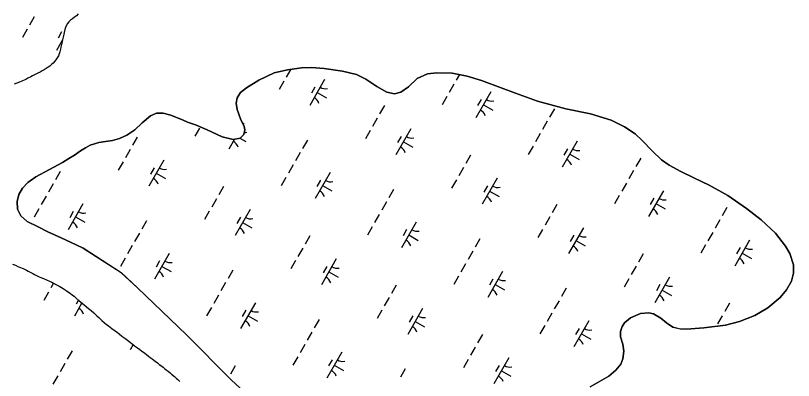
# Model space of a CAD drawing. Extents: x 3930721 to 3950824, y 220441 to 242861.
# Drawn here: x 3936477 to 3937778, y 228013 to 228624 of the extents above; entities that cross this region are included whole.
import ezdxf

# ---------------------------------------------------------------- set-up
doc = ezdxf.new("R2010")
doc.units = 0
doc.layers.add('V-TOPO-SHOR', color=7, linetype='Continuous')
doc.layers.add('V-WETL-SWMP', color=7, linetype='Continuous')

msp = doc.modelspace()

# ---------------------------------------------------------------- linework, layer by layer
at = {"layer": 'V-TOPO-SHOR'}
for points in [[(3936581.5, 228626.9), (3936578.4, 228623.9), (3936575.1, 228621.2), (3936571.7, 228618.8), (3936568.6, 228616.3), (3936565.9, 228613.6), (3936563.7, 228610.6), (3936561.6, 228606.8), (3936560.5, 228603.9), (3936559.2, 228600.5), (3936557.8, 228595.7), (3936557.2, 228592.7), (3936556.1, 228587.8), (3936555.1, 228583.6), (3936554.5, 228580.3), (3936553.6, 228575.8), (3936552.6, 228571.1), (3936551.9, 228568.1), (3936550.6, 228563.6), (3936549.5, 228559.8), (3936548.3, 228556.7), (3936546, 228553.4), (3936543.9, 228550.1), (3936541.8, 228547.2), (3936539.5, 228544.6), (3936536.9, 228542.1), (3936533.9, 228539.6), (3936531.2, 228537.7), (3936527.9, 228535.4), (3936524.7, 228533.4), (3936521.4, 228531.6), (3936517.9, 228529.5), (3936513.8, 228527.5), (3936509.5, 228525.2), (3936505.2, 228523.2), (3936502.2, 228521.6), (3936497.1, 228519.2), (3936493.6, 228517.3), (3936488.1, 228514.8), (3936483.5, 228512.9), (3936478.9, 228510.8), (3936474.5, 228509.1)], [(3937062.7, 228517.9), (3937047.1, 228525.5), (3937023.8, 228530.8), (3936992.9, 228535.4), (3936972.1, 228537), (3936955.3, 228536.5), (3936931.6, 228533.5), (3936909.2, 228528), (3936883.5, 228516), (3936862.9, 228503.2), (3936853.2, 228495.6), (3936847.2, 228486.2), (3936845.6, 228477.5), (3936847.4, 228467), (3936853.3, 228451.3), (3936859.2, 228438.3), (3936860.4, 228432.7), (3936858.8, 228424.8), (3936852.3, 228418.9), (3936840.6, 228416.7), (3936822.2, 228421.1), (3936797.3, 228432.6), (3936777.5, 228441.1), (3936764.3, 228445.5), (3936756.2, 228449.5), (3936743.1, 228454.6), (3936736.2, 228457.6), (3936723.5, 228460.6), (3936712.4, 228460.8), (3936702.5, 228456.5), (3936688.7, 228444.4), (3936676, 228432.8), (3936663.1, 228423.9), (3936650.7, 228418.2), (3936638.6, 228415.2), (3936626.9, 228413.2), (3936616, 228411.5), (3936601.4, 228407.3), (3936593.7, 228403), (3936585.3, 228397.9), (3936575.2, 228390.4), (3936565.9, 228384.8), (3936555.2, 228378.3), (3936533.5, 228366.7), (3936510.7, 228354.2), (3936497, 228344.8), (3936488.1, 228335.3), (3936482.2, 228324.4), (3936479.6, 228312.9), (3936479.9, 228300.3), (3936485.5, 228288.8), (3936496.3, 228279.3), (3936514.3, 228270.3), (3936530.4, 228262), (3936552.7, 228252.3), (3936578, 228240.4), (3936589.9, 228234.8)], [(3937438.2, 228002.8), (3937469.3, 228020.4), (3937481, 228030.6), (3937489.3, 228040.5), (3937492.9, 228049.6), (3937494.3, 228062.7), (3937492.5, 228074.3), (3937488.6, 228086.4), (3937488.6, 228095.1), (3937491.4, 228103.8), (3937495.5, 228110), (3937505.4, 228118.3), (3937522.4, 228125.6), (3937536.5, 228126.5), (3937544.2, 228124.9), (3937556.3, 228117.8), (3937565.8, 228109.7), (3937576.4, 228102.5), (3937589.3, 228099.6), (3937599.2, 228099.3), (3937613.6, 228100.5), (3937628.1, 228101.5), (3937664.5, 228106.2), (3937688, 228111.9), (3937713.4, 228122.1), (3937735.6, 228135.2), (3937755.8, 228152), (3937766.3, 228165.2), (3937775, 228179.8), (3937778.2, 228193.1), (3937778.2, 228207.1), (3937772.1, 228225.7), (3937764.8, 228238.4), (3937748.2, 228259.8), (3937724.1, 228282.4), (3937699.6, 228301), (3937668.3, 228322.8), (3937637.1, 228340.1), (3937611.4, 228352.6), (3937590, 228363.1), (3937570.3, 228373.6), (3937557.2, 228382.9), (3937542, 228397.6), (3937525.2, 228415), (3937513.1, 228426.3), (3937495.4, 228437.8), (3937473.4, 228449.3), (3937438.4, 228459.9), (3937397.1, 228468), (3937350.2, 228481.1), (3937313.2, 228494.3), (3937288.9, 228503), (3937256, 228515.5), (3937232.5, 228522.5), (3937207.2, 228527.6), (3937181.3, 228528.3), (3937165.8, 228526.3), (3937148.6, 228518.6), (3937134.1, 228504.8), (3937121.1, 228495.9), (3937110.8, 228492.9), (3937097.9, 228496.1), (3937081.1, 228505.6), (3937062.7, 228517.9)], [(3936589.9, 228234.8), (3936653.3, 228194), (3936680.8, 228168.4), (3936762.6, 228090), (3936837.3, 228014.5)], [(3936471.8, 228208.2), (3936476.8, 228206.1), (3936480.4, 228204.4), (3936483.3, 228203.2), (3936489.2, 228200.7), (3936494.8, 228198.1), (3936498, 228196.4), (3936502.2, 228194), (3936505.3, 228192.2), (3936508.2, 228190.9), (3936511.7, 228188.9), (3936516.2, 228187), (3936519.1, 228185.8), (3936523.5, 228184.1), (3936528.7, 228181.8), (3936533.3, 228179.7), (3936537.5, 228177.7), (3936540.4, 228176.3), (3936545.4, 228173.7), (3936550.8, 228170.6), (3936556.5, 228167.3), (3936561.4, 228164), (3936565.5, 228161.2), (3936568.3, 228159.3), (3936572.1, 228156.3), (3936574.7, 228154.2), (3936578.3, 228151.3), (3936583.3, 228146.8), (3936588, 228143), (3936590.7, 228140.7), (3936595.2, 228136.9), (3936598.9, 228134), (3936603.2, 228130.3), (3936607.5, 228126.5), (3936612.5, 228121.8), (3936616.2, 228118.5), (3936621.2, 228113.9), (3936625.7, 228110), (3936628.1, 228107.8), (3936631.9, 228104.8), (3936637.8, 228100.5), (3936643.3, 228096.3), (3936647.3, 228093.6), (3936650.2, 228091.3)], [(3936650.2, 228091.3), (3936654.7, 228087.8), (3936659.4, 228084.2), (3936664.1, 228080.6), (3936668.9, 228076.7), (3936671.5, 228074.8), (3936675.8, 228071.5), (3936680.5, 228068.1), (3936684.5, 228065.3), (3936687.4, 228063.1), (3936693.1, 228058.9), (3936695.7, 228057), (3936699.3, 228054), (3936701.8, 228052.1), (3936705.2, 228049.4), (3936710.1, 228045.7), (3936714, 228042.8), (3936717.1, 228040.3), (3936719.6, 228038.4), (3936723.4, 228035.7), (3936726, 228033.6), (3936728.9, 228031.3), (3936732.2, 228028.7), (3936735.3, 228026.1), (3936737.7, 228024), (3936742.4, 228019.9), (3936746, 228016.9), (3936748.3, 228014.8), (3936751.7, 228011.9)], [(3936837.3, 228014.5), (3936867.7, 227986.5)]]:
    msp.add_lwpolyline(points, dxfattribs=at)
at = {"layer": 'V-WETL-SWMP'}
for p, q in [((3936508, 228622.1), (3936500, 228608.2)), ((3936568.6, 228616.3), (3936565.9, 228613.6)), ((3936571.7, 228618.8), (3936568.6, 228616.3)), ((3936575.1, 228621.2), (3936571.7, 228618.8)), ((3936578.4, 228623.9), (3936575.1, 228621.2)), ((3936581.5, 228626.9), (3936578.4, 228623.9)), ((3936560.5, 228603.9), (3936559.2, 228600.5)), ((3936561.6, 228606.8), (3936560.5, 228603.9)), ((3936563.7, 228610.6), (3936561.6, 228606.8)), ((3936565.9, 228613.6), (3936563.7, 228610.6)), ((3936496.1, 228601.2), (3936488.1, 228587.4)), ((3936553.7, 228596.6), (3936547.7, 228586.2)), ((3936557.2, 228592.7), (3936556.1, 228587.8)), ((3936557.8, 228595.7), (3936557.2, 228592.7)), ((3936559.2, 228600.5), (3936557.8, 228595.7)), ((3936555.1, 228583.5), (3936545, 228565.8)), ((3936553.6, 228575.8), (3936552.6, 228571.1)), ((3936554.5, 228580.3), (3936553.6, 228575.8)), ((3936555.1, 228583.6), (3936554.5, 228580.3)), ((3936556.1, 228587.8), (3936555.1, 228583.6)), ((3936550.6, 228563.6), (3936549.5, 228559.8)), ((3936551.9, 228568.1), (3936550.6, 228563.6)), ((3936552.6, 228571.1), (3936551.9, 228568.1)), ((3936543.9, 228550.1), (3936541.8, 228547.2)), ((3936546, 228553.4), (3936543.9, 228550.1)), ((3936548.3, 228556.7), (3936546, 228553.4)), ((3936549.5, 228559.8), (3936548.3, 228556.7)), ((3936531.2, 228537.7), (3936527.9, 228535.4)), ((3936533.9, 228539.6), (3936531.2, 228537.7)), ((3936536.9, 228542.1), (3936533.9, 228539.6)), ((3936539.5, 228544.6), (3936536.9, 228542.1)), ((3936541.8, 228547.2), (3936539.5, 228544.6)), ((3936509.5, 228525.2), (3936505.2, 228523.2)), ((3936513.8, 228527.5), (3936509.5, 228525.2)), ((3936517.9, 228529.5), (3936513.8, 228527.5)), ((3936521.4, 228531.6), (3936517.9, 228529.5)), ((3936524.7, 228533.4), (3936521.4, 228531.6)), ((3936527.9, 228535.4), (3936524.7, 228533.4)), ((3936937, 228534.2), (3936929.5, 228521.2)), ((3937219.2, 228525.2), (3937214, 228516.1)), ((3936478.9, 228510.8), (3936474.5, 228509.1)), ((3936483.5, 228512.9), (3936478.9, 228510.8)), ((3936488.1, 228514.8), (3936483.5, 228512.9)), ((3936493.6, 228517.3), (3936488.1, 228514.8)), ((3936497.1, 228519.2), (3936493.6, 228517.3)), ((3936502.2, 228521.6), (3936497.1, 228519.2)), ((3936505.2, 228523.2), (3936502.2, 228521.6)), ((3936925.6, 228514.3), (3936917.6, 228500.4)), ((3936993.7, 228517.1), (3936968.8, 228473.7)), ((3936977.5, 228504.5), (3936971.6, 228494)), ((3937210.1, 228509.2), (3937202.1, 228495.3)), ((3936981.3, 228495.4), (3936996.9, 228486.5)), ((3937198.1, 228488.4), (3937190.2, 228474.5)), ((3937271.9, 228496.3), (3937247, 228452.9)), ((3937093.8, 228473.3), (3937085.8, 228459.4)), ((3937255.8, 228483.7), (3937249.8, 228473.3)), ((3937259.5, 228474.6), (3937275.1, 228465.7)), ((3937378.3, 228468.2), (3937370.3, 228454.3)), ((3937081.8, 228452.5), (3937073.9, 228438.6)), ((3937366.3, 228447.3), (3937358.4, 228433.5)), ((3936784.7, 228435.9), (3936776.8, 228422)), ((3936858.5, 228443.9), (3936857.5, 228442.1)), ((3937138, 228434.4), (3937113.2, 228391.1)), ((3936680.4, 228420.8), (3936672.4, 228407)), ((3937069.9, 228431.6), (3937062, 228417.7)), ((3937121.9, 228421.8), (3937115.9, 228411.4)), ((3937354.4, 228426.5), (3937346.5, 228412.6)), ((3936843.2, 228417.2), (3936833.6, 228400.5)), ((3936852, 228418.8), (3936861.7, 228413.3)), ((3936964.9, 228415.7), (3936956.9, 228401.8)), ((3937125.6, 228412.7), (3937141.2, 228403.8)), ((3937416.2, 228413.7), (3937391.4, 228370.3)), ((3936668.4, 228400), (3936660.5, 228386.1)), ((3936952.9, 228394.9), (3936945, 228381)), ((3937342.5, 228405.7), (3937334.5, 228391.8)), ((3937400.1, 228401), (3937394.1, 228390.6)), ((3936724.6, 228382), (3936699.8, 228338.6)), ((3937238.1, 228390.6), (3937230.1, 228376.7)), ((3937403.8, 228392), (3937419.4, 228383)), ((3937522.6, 228385.5), (3937514.7, 228371.6)), ((3936656.5, 228379.2), (3936648.5, 228365.3)), ((3936708.5, 228369.4), (3936702.5, 228358.9)), ((3936941, 228374.1), (3936933.1, 228360.2)), ((3937226.2, 228369.8), (3937218.2, 228355.9)), ((3936551.5, 228363.3), (3936543.5, 228349.4)), ((3936712.2, 228360.3), (3936727.8, 228351.4)), ((3937002.8, 228361.2), (3936978, 228317.8)), ((3937510.7, 228364.7), (3937502.7, 228350.8)), ((3936539.5, 228342.5), (3936531.6, 228328.6)), ((3936929.1, 228353.3), (3936921.1, 228339.4)), ((3936986.7, 228348.6), (3936980.7, 228338.2)), ((3937214.2, 228349), (3937206.3, 228335.1)), ((3937282.4, 228351.8), (3937257.5, 228308.4)), ((3937498.7, 228343.8), (3937490.8, 228330)), ((3936824.7, 228338.2), (3936816.7, 228324.3)), ((3936990.4, 228339.5), (3937006, 228330.6)), ((3937109.2, 228333.1), (3937101.2, 228319.2)), ((3937266.2, 228339.1), (3937260.3, 228328.7)), ((3937269.9, 228330.1), (3937285.6, 228321.1)), ((3937560.6, 228331), (3937535.7, 228287.6)), ((3936527.6, 228321.6), (3936519.7, 228307.8)), ((3936812.8, 228317.4), (3936804.8, 228303.5)), ((3937486.8, 228323), (3937478.9, 228309.1)), ((3937544.4, 228318.3), (3937538.5, 228307.9)), ((3936589.4, 228308.8), (3936564.6, 228265.4)), ((3937097.3, 228312.2), (3937089.3, 228298.4)), ((3937382.4, 228307.9), (3937374.5, 228294.1)), ((3937548.1, 228309.3), (3937563.8, 228300.4)), ((3937666.9, 228302.8), (3937659, 228288.9)), ((3936515.7, 228300.8), (3936507.7, 228286.9)), ((3936573.3, 228296.1), (3936567.3, 228285.7)), ((3936800.8, 228296.5), (3936792.9, 228282.6)), ((3936869, 228299.3), (3936844.1, 228256)), ((3937085.3, 228291.4), (3937077.4, 228277.5)), ((3936577, 228287.1), (3936592.6, 228278.2)), ((3936695.8, 228280.6), (3936687.8, 228266.7)), ((3936852.8, 228286.7), (3936846.9, 228276.3)), ((3936856.5, 228277.6), (3936872.2, 228268.7)), ((3937147.2, 228278.6), (3937122.3, 228235.2)), ((3937370.5, 228287.1), (3937362.6, 228273.2)), ((3937655, 228282), (3937647.1, 228268.1)), ((3937073.4, 228270.6), (3937065.5, 228256.7)), ((3937131, 228265.9), (3937125.1, 228255.5)), ((3937358.6, 228266.3), (3937350.6, 228252.4)), ((3937426.7, 228269.1), (3937401.9, 228225.7)), ((3936683.9, 228259.8), (3936675.9, 228245.9)), ((3936969, 228255.5), (3936961.1, 228241.6)), ((3937134.7, 228256.9), (3937150.4, 228247.9)), ((3937253.5, 228250.4), (3937245.6, 228236.5)), ((3937410.6, 228256.5), (3937404.6, 228246)), ((3937643.1, 228261.2), (3937635.1, 228247.3)), ((3936671.9, 228239), (3936664, 228225.1)), ((3937414.3, 228247.4), (3937429.9, 228238.5)), ((3937631.2, 228240.4), (3937623.2, 228226.5)), ((3937704.9, 228248.3), (3937680.1, 228204.9)), ((3936733.8, 228226.1), (3936708.9, 228182.7)), ((3936957.1, 228234.7), (3936949.2, 228220.8)), ((3937241.6, 228229.6), (3937233.7, 228215.7)), ((3937526.8, 228225.3), (3937518.8, 228211.4)), ((3937688.8, 228235.7), (3937682.8, 228225.3)), ((3937692.5, 228226.6), (3937708.1, 228217.7)), ((3936660, 228218.1), (3936652.1, 228204.3)), ((3936717.6, 228213.5), (3936711.7, 228203.1)), ((3936945.2, 228213.9), (3936937.2, 228200)), ((3937013.3, 228216.7), (3936988.5, 228173.3)), ((3936721.3, 228204.4), (3936737, 228195.5)), ((3936840.1, 228198), (3936832.2, 228184.1)), ((3936997.2, 228204), (3936991.2, 228193.6)), ((3937229.7, 228208.7), (3937221.7, 228194.9)), ((3937514.9, 228204.5), (3937506.9, 228190.6)), ((3937000.9, 228195), (3937016.5, 228186)), ((3937217.8, 228187.9), (3937209.8, 228174)), ((3937291.5, 228195.9), (3937266.7, 228152.5)), ((3937571, 228186.4), (3937546.2, 228143.1)), ((3936540.3, 228176.3), (3936535.8, 228168.4)), ((3936828.2, 228177.1), (3936820.3, 228163.3)), ((3937113.4, 228172.8), (3937105.4, 228159)), ((3937275.4, 228183.2), (3937269.4, 228172.8)), ((3937279.1, 228174.2), (3937294.7, 228165.3)), ((3937502.9, 228183.6), (3937495, 228169.7)), ((3937554.9, 228173.8), (3937548.9, 228163.4)), ((3936531.8, 228161.4), (3936523.8, 228147.5)), ((3937397.9, 228167.7), (3937389.9, 228153.8)), ((3937558.6, 228164.7), (3937574.2, 228155.8)), ((3936581.8, 228148.2), (3936577.8, 228141.2)), ((3936816.3, 228156.3), (3936808.3, 228142.4)), ((3937101.5, 228152), (3937093.5, 228138.1)), ((3937386, 228146.9), (3937378, 228133)), ((3936587.8, 228143.1), (3936575.1, 228120.8)), ((3936587.5, 228142.5), (3936591, 228140.6)), ((3936804.4, 228135.5), (3936796.4, 228121.6)), ((3936878.1, 228143.5), (3936853.3, 228100.1)), ((3937157.6, 228134), (3937132.8, 228090.6)), ((3937671.1, 228142.6), (3937663.2, 228128.7)), ((3936862, 228130.8), (3936856, 228120.4)), ((3936865.7, 228121.8), (3936881.3, 228112.8)), ((3937089.5, 228131.2), (3937081.6, 228117.3)), ((3937141.5, 228121.4), (3937135.5, 228110.9)), ((3937374, 228126.1), (3937366.1, 228112.2)), ((3937659.2, 228121.8), (3937651.2, 228107.9)), ((3936984.5, 228115.3), (3936976.5, 228101.4)), ((3937145.2, 228112.3), (3937160.8, 228103.4)), ((3937435.9, 228113.2), (3937411, 228069.8)), ((3936972.6, 228094.5), (3936964.6, 228080.6)), ((3937362.1, 228105.3), (3937354.1, 228091.4)), ((3937419.7, 228100.6), (3937413.8, 228090.2)), ((3937257.7, 228090.2), (3937249.8, 228076.3)), ((3937423.4, 228091.5), (3937439.1, 228082.6)), ((3936673.2, 228073.6), (3936668.2, 228064.9)), ((3936960.6, 228073.6), (3936952.7, 228059.8)), ((3937245.8, 228069.4), (3937237.8, 228055.5)), ((3936571.1, 228062.9), (3936563.1, 228049)), ((3937022.5, 228060.8), (3936997.6, 228017.4)), ((3936559.2, 228042), (3936551.2, 228028.1)), ((3936948.7, 228052.8), (3936940.7, 228038.9)), ((3937006.3, 228048.1), (3937000.4, 228037.7)), ((3937233.9, 228048.5), (3937225.9, 228034.6)), ((3937302, 228051.3), (3937277.1, 228008)), ((3936719.5, 228038.4), (3936719.4, 228038.2)), ((3936844.3, 228037.7), (3936836.4, 228023.9)), ((3937010, 228039.1), (3937025.6, 228030.2)), ((3937128.8, 228032.6), (3937120.9, 228018.7)), ((3937285.9, 228038.7), (3937279.9, 228028.3)), ((3937289.6, 228029.6), (3937305.2, 228020.7)), ((3936547.2, 228021.2), (3936539.3, 228007.3))]:
    msp.add_line(p, q, dxfattribs=at)
for points in [[(3936837.3, 228014.5), (3936762.6, 228089.7), (3936680.8, 228168.2), (3936653.3, 228193.8), (3936589.9, 228234.6), (3936578, 228240.4), (3936552.7, 228252.3), (3936530.4, 228262), (3936514.3, 228270.3), (3936496.3, 228279.3), (3936485.5, 228288.8), (3936479.9, 228300.3), (3936479.6, 228312.9), (3936482.2, 228324.4), (3936488.1, 228335.3), (3936497, 228344.8), (3936510.7, 228354.2), (3936533.5, 228366.7), (3936555.2, 228378.3), (3936565.9, 228384.8), (3936575.2, 228390.4), (3936585.3, 228397.9), (3936593.7, 228403), (3936601.4, 228407.3), (3936616, 228411.5), (3936626.9, 228413.2), (3936638.6, 228415.2), (3936650.7, 228418.2), (3936663.1, 228423.9), (3936676, 228432.8), (3936688.7, 228444.4), (3936702.5, 228456.5), (3936712.4, 228460.8), (3936723.5, 228460.6), (3936736.2, 228457.6), (3936743.1, 228454.6), (3936756.2, 228449.5), (3936764.3, 228445.5), (3936777.5, 228441.1), (3936797.3, 228432.6), (3936822.2, 228421.1), (3936840.6, 228416.7), (3936852.3, 228418.9), (3936858.8, 228424.8), (3936860.4, 228432.7), (3936859.2, 228438.3), (3936853.3, 228451.3), (3936847.4, 228467), (3936845.6, 228477.5), (3936847.2, 228486.2), (3936853.2, 228495.6), (3936862.9, 228503.2), (3936883.5, 228516), (3936909.2, 228528), (3936931.6, 228533.5), (3936955.3, 228536.5), (3936972.1, 228537), (3936992.9, 228535.4), (3937023.8, 228530.8), (3937047.1, 228525.5), (3937062.7, 228517.9), (3937081.1, 228505.6), (3937097.9, 228496.1), (3937110.8, 228492.9), (3937121.1, 228495.9), (3937134.1, 228504.8), (3937148.6, 228518.6), (3937165.8, 228526.3), (3937181.3, 228528.3), (3937207.2, 228527.6), (3937232.5, 228522.5), (3937256, 228515.5), (3937288.9, 228503), (3937313.2, 228494.3), (3937350.2, 228481.1), (3937397.1, 228468), (3937438.4, 228459.9), (3937473.4, 228449.3), (3937495.4, 228437.8), (3937513.1, 228426.3), (3937525.2, 228415), (3937542, 228397.6), (3937557.2, 228382.9), (3937570.3, 228373.6), (3937590, 228363.1), (3937611.4, 228352.6), (3937637.1, 228340.1), (3937668.3, 228322.8), (3937699.6, 228301), (3937724.1, 228282.4), (3937748.2, 228259.8), (3937764.8, 228238.4), (3937772.1, 228225.7), (3937778.2, 228207.1), (3937778.2, 228193.1), (3937775, 228179.8), (3937766.3, 228165.2), (3937755.8, 228152), (3937735.6, 228135.2), (3937713.4, 228122.1), (3937688, 228111.9)], [(3936471.8, 228208.2), (3936476.8, 228206.1), (3936480.4, 228204.4), (3936483.3, 228203.2), (3936489.2, 228200.7), (3936494.8, 228198.1), (3936498, 228196.4), (3936502.2, 228194), (3936505.3, 228192.2), (3936508.2, 228190.9), (3936511.7, 228188.9), (3936516.2, 228187), (3936519.1, 228185.8), (3936523.5, 228184.1), (3936528.7, 228181.8), (3936533.3, 228179.7), (3936537.5, 228177.7), (3936540.4, 228176.3), (3936545.4, 228173.7), (3936550.8, 228170.5), (3936556.5, 228167.3), (3936561.4, 228164), (3936565.5, 228161.2), (3936568.3, 228159.3), (3936572.1, 228156.3), (3936574.7, 228154.2), (3936578.3, 228151.3), (3936583.3, 228146.8), (3936588, 228143), (3936590.7, 228140.7), (3936595.2, 228136.9), (3936598.9, 228134), (3936603.2, 228130.3), (3936607.5, 228126.5), (3936612.5, 228121.8), (3936616.2, 228118.5), (3936621.2, 228113.9), (3936625.7, 228110), (3936628.1, 228107.8), (3936631.9, 228104.8), (3936637.8, 228100.5), (3936643.3, 228096.3), (3936647.3, 228093.6), (3936650.2, 228091.3), (3936654.7, 228087.8)], [(3937688, 228111.9), (3937664.5, 228106.2), (3937628.1, 228101.5), (3937613.6, 228100.5), (3937599.2, 228099.3), (3937589.3, 228099.5), (3937576.4, 228102.5), (3937565.8, 228109.7), (3937556.3, 228117.8), (3937544.2, 228124.9), (3937536.5, 228126.5), (3937522.4, 228125.6), (3937505.4, 228118.3), (3937495.5, 228110), (3937491.4, 228103.8), (3937488.6, 228095.1), (3937488.6, 228086.4), (3937492.5, 228074.3), (3937494.3, 228062.7), (3937492.9, 228049.6), (3937489.3, 228040.5), (3937481, 228030.6), (3937469.3, 228020.4), (3937438.2, 228002.8)], [(3936654.7, 228087.8), (3936659.4, 228084.2), (3936664.1, 228080.6), (3936668.9, 228076.7), (3936671.5, 228074.8), (3936675.8, 228071.5), (3936680.5, 228068.1), (3936684.5, 228065.3), (3936687.4, 228063.1), (3936693.1, 228058.9), (3936695.7, 228057), (3936699.3, 228054), (3936701.8, 228052.1), (3936705.2, 228049.4), (3936710.1, 228045.7), (3936714, 228042.8), (3936717.1, 228040.3), (3936719.6, 228038.4), (3936723.4, 228035.7), (3936726, 228033.6), (3936728.9, 228031.3), (3936732.2, 228028.7), (3936735.3, 228026.1), (3936737.7, 228024), (3936742.4, 228019.9), (3936746, 228016.9), (3936748.3, 228014.8), (3936751.7, 228011.9)], [(3936867.7, 227986.5), (3936837.3, 228014.5)]]:
    msp.add_lwpolyline(points, dxfattribs=at)
for centre, start, end in [((3936543.9, 228563.4), 54.812, 60.9715), ((3936995.2, 228519.3), 239.4279, 280.9715), ((3936967.7, 228471.3), 19.4279, 60.9715), ((3937273.4, 228498.5), 239.4279, 280.9715), ((3937245.9, 228450.6), 19.4279, 60.9715), ((3936860, 228446.1), 268.537, 280.9715), ((3937139.5, 228436.6), 239.4279, 280.9715), ((3936832.5, 228398.1), 19.4279, 60.9715), ((3937112.1, 228388.7), 19.4279, 60.9715), ((3937417.7, 228415.8), 239.4279, 280.9715), ((3937390.3, 228367.9), 19.4279, 60.9715), ((3936726.1, 228384.2), 239.4279, 280.9715), ((3936698.7, 228336.2), 19.4279, 60.9715), ((3937004.3, 228363.4), 239.4279, 280.9715), ((3936976.9, 228315.4), 19.4279, 60.9715), ((3937283.9, 228353.9), 239.4279, 280.9715), ((3937256.4, 228306), 19.4279, 60.9715), ((3937562.1, 228333.2), 239.4279, 280.9715), ((3936590.9, 228311), 239.4279, 280.9715), ((3937534.6, 228285.2), 19.4279, 60.9715), ((3936563.5, 228263), 19.4279, 60.9715), ((3936870.5, 228301.5), 239.4279, 280.9715), ((3936843, 228253.6), 19.4279, 60.9715), ((3937148.7, 228280.7), 239.4279, 280.9715), ((3937428.2, 228271.3), 239.4279, 280.9715), ((3937121.2, 228232.8), 19.4279, 60.9715), ((3937400.8, 228223.3), 19.4279, 60.9715), ((3937706.4, 228250.5), 239.4279, 280.9715), ((3936735.3, 228228.3), 239.4279, 280.9715), ((3937679, 228202.6), 19.4279, 60.9715), ((3937014.8, 228218.8), 239.4279, 280.9715), ((3936707.8, 228180.3), 19.4279, 60.9715), ((3936987.4, 228170.9), 19.4279, 60.9715), ((3937293, 228198.1), 239.4279, 280.9715), ((3937572.6, 228188.6), 239.4279, 280.9715), ((3937265.6, 228150.1), 19.4279, 60.9715), ((3937545.1, 228140.7), 19.4279, 60.9715), ((3936574, 228118.5), 19.4279, 60.9715), ((3936879.6, 228145.6), 239.4279, 280.9715), ((3937159.2, 228136.2), 239.4279, 280.9715), ((3936852.2, 228097.7), 19.4279, 60.9715), ((3937131.7, 228088.2), 19.4279, 60.9715), ((3937437.4, 228115.4), 239.4279, 280.9715), ((3937409.9, 228067.5), 19.4279, 60.9715), ((3937024, 228063), 239.4279, 280.9715), ((3936996.5, 228015), 19.4279, 60.9715), ((3937303.5, 228053.5), 239.4279, 280.9715), ((3937276, 228005.6), 19.4279, 60.9715)]:
    msp.add_arc(centre, 17.6, start, end, dxfattribs=at)

doc.saveas('drawing.dxf')
